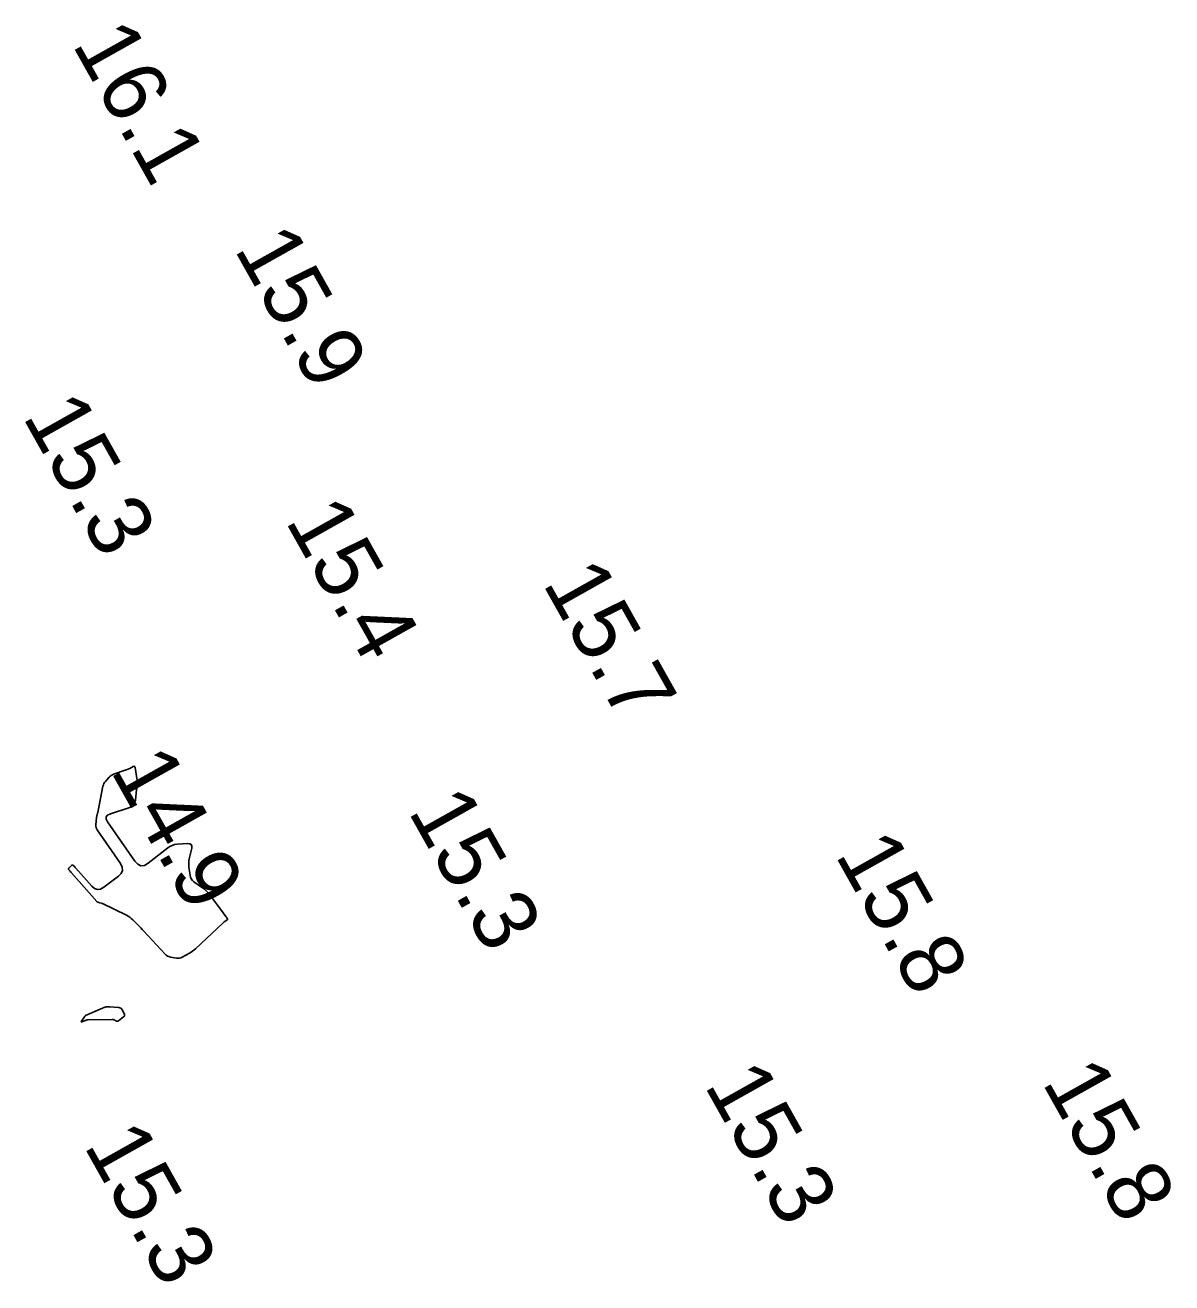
# Model space of a CAD drawing. Extents: x 1023796 to 1112670, y 656573 to 837340.
# Drawn here: x 1109153.7 to 1109243.5, y 682552.1 to 682650.5 of the extents above; entities that cross this region are included whole.
import ezdxf

# ---------------------------------------------------------------- set-up
doc = ezdxf.new("R2010")
doc.units = 0
doc.layers.add('V-CHAN-CONT-15FT', color=7, linetype='Continuous')
doc.layers.add('V-TOPO-SOUN', color=7, linetype='Continuous')

msp = doc.modelspace()

# ---------------------------------------------------------------- linework, layer by layer
at = {"layer": 'V-CHAN-CONT-15FT'}
for points in [[(1109161.802, 682592.279), (1109161.87, 682592.31), (1109161.936, 682592.343), (1109162.2, 682592.483), (1109162.259, 682592.504), (1109162.304, 682592.498), (1109162.336, 682592.465), (1109162.354, 682592.405), (1109162.507, 682591.403), (1109162.514, 682591.343), (1109162.518, 682591.282), (1109162.519, 682591.222), (1109162.516, 682591.161), (1109162.496, 682590.918), (1109162.491, 682590.857), (1109162.485, 682590.796), (1109162.479, 682590.736), (1109162.472, 682590.675), (1109162.376, 682589.842), (1109162.363, 682589.776), (1109162.341, 682589.714), (1109162.309, 682589.656), (1109162.268, 682589.602), (1109162.084, 682589.396), (1109162.036, 682589.348), (1109161.983, 682589.308), (1109161.924, 682589.275), (1109161.861, 682589.25), (1109160.413, 682588.786), (1109160.202, 682588.683), (1109160.096, 682588.545), (1109160.096, 682588.371), (1109160.2, 682588.161), (1109162.322, 682585.081), (1109162.555, 682584.829), (1109162.809, 682584.718), (1109163.085, 682584.748), (1109163.383, 682584.919), (1109164.911, 682586.116), (1109165.078, 682586.229), (1109165.255, 682586.312), (1109165.444, 682586.368), (1109165.643, 682586.395), (1109166.48, 682586.446), (1109166.646, 682586.432), (1109166.752, 682586.368), (1109166.798, 682586.253), (1109166.784, 682586.086), (1109166.59, 682585.25), (1109166.561, 682585.092), (1109166.546, 682584.933), (1109166.547, 682584.774), (1109166.562, 682584.614), (1109166.651, 682583.973), (1109166.687, 682583.821), (1109166.75, 682583.686), (1109166.842, 682583.568), (1109166.96, 682583.466), (1109167.632, 682582.995), (1109167.783, 682582.88), (1109167.923, 682582.755), (1109168.053, 682582.618), (1109168.173, 682582.471), (1109168.724, 682581.738), (1109168.802, 682581.634), (1109168.88, 682581.529), (1109168.957, 682581.425), (1109169.034, 682581.32), (1109169.467, 682580.732), (1109169.482, 682580.712), (1109169.497, 682580.691), (1109169.511, 682580.67), (1109169.525, 682580.649), (1109169.581, 682580.564), (1109169.591, 682580.544), (1109169.592, 682580.525), (1109169.585, 682580.508), (1109169.568, 682580.492), (1109169.376, 682580.353), (1109169.338, 682580.324), (1109169.3, 682580.294), (1109169.264, 682580.263), (1109169.228, 682580.231), (1109167.081, 682578.22), (1109166.97, 682578.122), (1109166.854, 682578.031), (1109166.732, 682577.948), (1109166.606, 682577.872), (1109166.042, 682577.557), (1109165.935, 682577.507), (1109165.823, 682577.478), (1109165.709, 682577.47), (1109165.59, 682577.482), (1109165.111, 682577.57), (1109164.996, 682577.6), (1109164.89, 682577.648), (1109164.794, 682577.712), (1109164.706, 682577.792), (1109163.006, 682579.624), (1109162.902, 682579.735), (1109162.798, 682579.844), (1109162.694, 682579.953), (1109162.588, 682580.062), (1109162.164, 682580.493), (1109162.054, 682580.595), (1109161.937, 682580.688), (1109161.812, 682580.769), (1109161.68, 682580.841), (1109159.806, 682581.753), (1109159.782, 682581.764), (1109159.758, 682581.773), (1109159.733, 682581.781), (1109159.708, 682581.787), (1109159.602, 682581.809), (1109159.579, 682581.814), (1109159.556, 682581.82), (1109159.533, 682581.827), (1109159.51, 682581.835), (1109159.42, 682581.868), (1109159.398, 682581.877), (1109159.378, 682581.889), (1109159.36, 682581.903), (1109159.343, 682581.92), (1109157.365, 682584.166), (1109157.314, 682584.224), (1109157.262, 682584.282), (1109157.159, 682584.399), (1109157.14, 682584.428), (1109157.134, 682584.457), (1109157.14, 682584.486), (1109157.16, 682584.515), (1109157.365, 682584.747), (1109157.392, 682584.77), (1109157.421, 682584.779), (1109157.45, 682584.774), (1109157.48, 682584.754), (1109157.602, 682584.646), (1109157.632, 682584.619), (1109157.661, 682584.591), (1109157.689, 682584.562), (1109157.716, 682584.531), (1109158.951, 682583.13), (1109159.171, 682582.941), (1109159.402, 682582.862), (1109159.645, 682582.893), (1109159.899, 682583.033), (1109161.045, 682583.897), (1109161.263, 682584.116), (1109161.363, 682584.354), (1109161.344, 682584.611), (1109161.206, 682584.887), (1109159.38, 682587.539), (1109159.328, 682587.628), (1109159.295, 682587.722), (1109159.278, 682587.82), (1109159.279, 682587.922), (1109159.33, 682588.483), (1109159.334, 682588.517), (1109159.339, 682588.551), (1109159.346, 682588.585), (1109159.354, 682588.619), (1109159.39, 682588.752), (1109159.399, 682588.786), (1109159.407, 682588.819), (1109159.415, 682588.853), (1109159.422, 682588.887), (1109159.837, 682590.943), (1109159.865, 682591.047), (1109159.906, 682591.146), (1109159.96, 682591.238), (1109160.026, 682591.323), (1109160.317, 682591.654), (1109160.393, 682591.73), (1109160.478, 682591.795), (1109160.57, 682591.848), (1109160.67, 682591.889), (1109161.663, 682592.226), (1109161.733, 682592.251)], [(1109158.4, 682572.911), (1109158.406, 682572.919), (1109158.413, 682572.927), (1109158.441, 682572.959), (1109158.448, 682572.966), (1109158.456, 682572.973), (1109158.465, 682572.978), (1109158.474, 682572.983), (1109159.8, 682573.577), (1109159.937, 682573.628), (1109160.076, 682573.661), (1109160.219, 682573.676), (1109160.364, 682573.673), (1109161.075, 682573.613), (1109161.156, 682573.597), (1109161.226, 682573.564), (1109161.285, 682573.514), (1109161.333, 682573.447), (1109161.504, 682573.145), (1109161.533, 682573.072), (1109161.534, 682573.005), (1109161.508, 682572.944), (1109161.453, 682572.888), (1109161.049, 682572.574), (1109161.011, 682572.551), (1109160.972, 682572.541), (1109160.931, 682572.544), (1109160.89, 682572.559), (1109160.722, 682572.645), (1109160.679, 682572.663), (1109160.635, 682572.677), (1109160.59, 682572.684), (1109160.543, 682572.686), (1109158.663, 682572.664), (1109158.646, 682572.663), (1109158.63, 682572.66), (1109158.615, 682572.655), (1109158.6, 682572.649), (1109158.532, 682572.614), (1109158.521, 682572.609), (1109158.51, 682572.605), (1109158.499, 682572.602), (1109158.487, 682572.6), (1109158.44, 682572.592), (1109158.428, 682572.59), (1109158.417, 682572.587), (1109158.406, 682572.584), (1109158.394, 682572.58), (1109158.176, 682572.497), (1109158.144, 682572.489), (1109158.128, 682572.492), (1109158.128, 682572.509), (1109158.144, 682572.538), (1109158.387, 682572.894), (1109158.393, 682572.903)]]:
    msp.add_lwpolyline(points, close=True, dxfattribs=at)

# ---------------------------------------------------------------- texts
at = {"layer": 'V-TOPO-SOUN'}
for s, p in [('16.1 ', (1109157.378, 682649.047)), ('15.9 ', (1109170.062, 682633.023)), ('15.3 ', (1109153.492, 682619.903)), ('15.4 ', (1109174.062, 682611.733)), ('15.7 ', (1109194.212, 682606.843)), ('14.9 ', (1109160.382, 682592.183)), ('15.3 ', (1109183.682, 682588.993)), ('15.8 ', (1109217.112, 682585.583)), ('15.3 ', (1109206.872, 682567.543)), ('15.8 ', (1109233.322, 682567.773)), ('15.3 ', (1109158.282, 682562.813))]:
    msp.add_text(s, height=5, rotation=299.30014, dxfattribs=at).set_placement(p)

doc.saveas('drawing.dxf')
